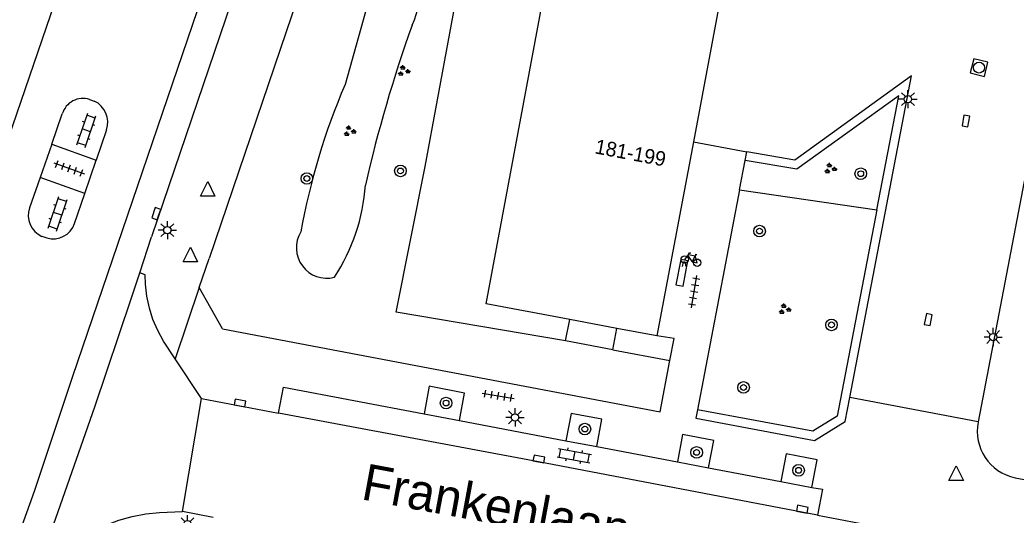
# Model space of a CAD drawing. Extents: x 131000 to 133013, y 393000 to 396501.
# Drawn here: x 131568.1 to 131636.5, y 396389 to 396423 of the extents above; entities that cross this region are included whole.
import ezdxf

# ---------------------------------------------------------------- set-up
doc = ezdxf.new("R2010")
doc.units = 0
for name, color, linetype in [('gg-anno-huisnummerreeks BGT', 7, 'Continuous'), ('gg-anno-openbare ruimte label', 7, 'Continuous'), ('gg-bbg-hoofdgebouw', 7, 'Continuous'), ('gg-knt-verharding', 7, 'Continuous'), ('gg-knt-verharding nz', 7, 'Continuous'), ('gt-grn-groengrens', 7, 'Continuous'), ('gt-grn-weggrens', 7, 'Continuous'), ('gt-symb-boom', 7, 'Continuous'), ('gt-symb-fietsenrek', 7, 'Continuous'), ('gt-symb-groenvak', 7, 'Continuous'), ('gt-symb-klinker verharding', 7, 'Continuous'), ('gt-symb-kolk', 7, 'Continuous'), ('gt-symb-lichtmast', 7, 'Continuous'), ('gt-symb-rioolschacht', 7, 'Continuous'), ('gt-symb-tegel verharding', 7, 'Continuous'), ('gt-symb-waterafsluiter', 7, 'Continuous')]:
    doc.layers.add(name, color=color, linetype=linetype)

# ---------------------------------------------------------------- blocks, each defined once
blk = doc.blocks.new('gt0-WAFSL')
at = {"layer": 'gt-symb-waterafsluiter'}
for p, q in [((-0.5, -0.333), (0, 0.667)), ((0, 0.667), (0.5, -0.333)), ((0.5, -0.333), (-0.5, -0.333))]:
    blk.add_line(p, q, dxfattribs=at)
blk = doc.blocks.new('gt0-KOLK')
at = {"layer": 'gt-symb-kolk'}
blk.add_lwpolyline([(0, 0), (0.375, 0), (0.375, 0.4), (-0.375, 0.4), (-0.375, 0), (0, 0)], dxfattribs=at)
blk = doc.blocks.new('gt0-RS')
at = {"layer": 'gt-symb-rioolschacht'}
blk.add_lwpolyline([(-0.5, -0.5), (0.5, -0.5), (0.5, 0.5), (-0.5, 0.5)], close=True, dxfattribs=at)
blk.add_circle((0, 0), 0.375, dxfattribs=at)
blk = doc.blocks.new('gt0-LMAST')
at = {"layer": 'gt-symb-lichtmast'}
for p, q in [((-0.182, 0.173), (-0.447, 0.438)), ((-0.005, 0.246), (-0.005, 0.621)), ((0.172, 0.173), (0.437, 0.438)), ((-0.255, -0.004), (-0.63, -0.004)), ((-0.182, -0.181), (-0.447, -0.446)), ((-0.005, -0.254), (-0.005, -0.629)), ((0.437, -0.446), (0.172, -0.181)), ((0.245, -0.004), (0.62, -0.004))]:
    blk.add_line(p, q, dxfattribs=at)
blk.add_circle((-0.005, -0.004), 0.25, dxfattribs=at)
blk = doc.blocks.new('gt0-BOOM')
at = {"layer": 'gt-symb-boom'}
for radius in [0.4, 0.2]:
    blk.add_circle((0, 0), radius, dxfattribs=at)
blk = doc.blocks.new('gt0-GRVAK')
at = {"layer": 'gt-symb-groenvak'}
for p, q in [((-0.11, 0.189), (-0.228, 0.24)), ((-0.182, 0.153), (0.088, 0.153)), ((-0.091, 0.211), (-0.156, 0.322)), ((-0.047, 0.214), (-0.047, 0.393)), ((-0.004, 0.211), (0.061, 0.322)), ((0.015, 0.189), (0.133, 0.24)), ((0.262, -0.052), (0.197, 0.059)), ((0.305, -0.049), (0.305, 0.13)), ((0.349, -0.052), (0.414, 0.059)), ((-0.245, -0.228), (-0.363, -0.177)), ((-0.318, -0.264), (-0.047, -0.264)), ((-0.226, -0.206), (-0.291, -0.095)), ((-0.183, -0.203), (-0.183, -0.024)), ((-0.139, -0.206), (-0.074, -0.095)), ((-0.12, -0.228), (-0.002, -0.177)), ((0.243, -0.074), (0.125, -0.023)), ((0.17, -0.11), (0.441, -0.11)), ((0.368, -0.074), (0.486, -0.023))]:
    blk.add_line(p, q, dxfattribs=at)
blk = doc.blocks.new('gt0-FREK')
at = {"layer": 'gt-symb-fietsenrek'}
for p, q in [((0.259, 0.762), (0.294, 0.823)), ((0.54, 0.335), (0.259, 0.762)), ((0.294, 0.823), (0.767, 0.714)), ((0.767, 0.714), (0.54, 0.335)), ((0.757, 0.841), (0.866, 0.816)), ((0.767, 0.714), (0.84, 0.822)), ((0.895, 0.252), (0.767, 0.714))]:
    blk.add_line(p, q, dxfattribs=at)
for points in [[(0.036, 0.476), (0.228, 0.708), (0.259, 0.762)], [(0.294, 0.823), (0.36, 0.937), (0.452, 0.935)], [(-0.124, 0), (-0.047, 0.312), (0.053, 0.312), (0.12, 0)], [(0.54, 0.335), (0.555, 0.305), (0.895, 0.252)]]:
    blk.add_lwpolyline(points, dxfattribs=at)
for centre in [(0.036, 0.476), (0.895, 0.252)]:
    blk.add_circle(centre, 0.252, dxfattribs=at)
blk = doc.blocks.new('gt0-TEG1')
at = {"layer": 'gt-symb-tegel verharding'}
for p, q in [((-1.125, 0), (1.125, 0)), ((-0.9, -0.25), (-0.9, 0.25)), ((-0.45, -0.25), (-0.45, 0.25)), ((0, -0.25), (0, 0.25)), ((0.45, -0.25), (0.45, 0.25)), ((0.9, -0.25), (0.9, 0.25))]:
    blk.add_line(p, q, dxfattribs=at)
blk = doc.blocks.new('gt0-KL1')
at = {"layer": 'gt-symb-klinker verharding'}
for p, q in [((-1.15, 0.3), (1.15, 0.3)), ((-1, -0.3), (-1, 0.3)), ((-0.5, 0.3), (-0.5, 0.45)), ((0, -0.3), (0, 0.3)), ((0.5, 0.3), (0.5, 0.45)), ((1, -0.3), (1, 0.3)), ((-1.15, -0.3), (1.15, -0.3)), ((-0.5, -0.45), (-0.5, -0.3)), ((0.5, -0.45), (0.5, -0.3))]:
    blk.add_line(p, q, dxfattribs=at)

msp = doc.modelspace()

# ---------------------------------------------------------------- linework, layer by layer
at = {"layer": 'gg-bbg-hoofdgebouw'}
for p, q in [((131616.305, 396424.887), (131614.367, 396414.584)), ((131614.367, 396414.584), (131611.86, 396401.26)), ((131609.108, 396401.778), (131605.865, 396402.389)), ((131611.86, 396401.26), (131609.108, 396401.778))]:
    msp.add_line(p, q, dxfattribs=at)
msp.add_lwpolyline([(131605.865, 396402.389), (131600.12, 396403.47), (131604.197, 396425.292)], dxfattribs=at)
at = {"layer": 'gg-knt-verharding'}
for p, q in [((131643.73, 396446.63), (131633.93, 396395.35)), ((131589.324, 396430.782), (131581.093, 396406.572)), ((131572.87, 396417.5), (131573.19, 396417.38)), ((131570.274, 396414.438), (131571, 396416.51)), ((131574.04, 396415.42), (131573.329, 396413.34)), ((131570.274, 396414.438), (131569.469, 396412.14)), ((131570.274, 396414.438), (131573.329, 396413.34)), ((131617.913, 396413.306), (131618.026, 396413.896)), ((131572.54, 396411.03), (131573.329, 396413.34)), ((131617.529, 396411.292), (131617.913, 396413.306)), ((131569.469, 396412.14), (131568.74, 396410.06)), ((131572.54, 396411.03), (131569.469, 396412.14)), ((131571.84, 396408.98), (131572.54, 396411.03)), ((131617.529, 396411.292), (131614.649, 396396.191)), ((131569.59, 396408.1), (131569.94, 396407.99)), ((131576.317, 396405.592), (131577.13, 396408.07)), ((131580.404, 396404.579), (131581.093, 396406.572)), ((131582.018, 396401.757), (131580.404, 396404.579)), ((131605.588, 396400.914), (131605.865, 396402.389)), ((131608.831, 396400.304), (131609.108, 396401.778)), ((131608.831, 396400.304), (131605.588, 396400.914)), ((131579.252, 396389.207), (131580.573, 396396.964)), ((131580.573, 396396.964), (131585.86, 396395.945)), ((131595.857, 396395.916), (131598.285, 396395.456)), ((131598.285, 396395.456), (131605.61, 396394.067)), ((131605.61, 396394.067), (131607.729, 396393.666)), ((131607.729, 396393.666), (131613.268, 396392.616)), ((131613.268, 396392.616), (131615.413, 396392.209)), ((131615.413, 396392.209), (131620.371, 396391.269)), ((131620.371, 396391.269), (131622.512, 396390.863)), ((131636.473, 396391.515), (131662.613, 396386.598)), ((131581.366, 396388.802), (131579.252, 396389.207)), ((131622.903, 396388.959), (131634.007, 396386.849))]:
    msp.add_line(p, q, dxfattribs=at)
for points in [[(131589, 396443.31), (131588.12, 396440.42), (131577.13, 396408.07)], [(131625.109, 396397.036), (131629.362, 396419.114), (131621.333, 396413.34), (131618.026, 396413.896)], [(131626.981, 396409.926), (131628.487, 396417.746), (131621.48, 396412.707), (131617.913, 396413.306)], [(131626.981, 396409.926), (131624.25, 396395.748), (131622.57, 396394.72), (131614.649, 396396.191)], [(131569.29, 396385.141), (131573.224, 396396.399), (131575.73, 396403.805), (131576.317, 396405.592)], [(131582.018, 396401.757), (131612.078, 396396.037), (131612.754, 396399.571)], [(131612.754, 396399.571), (131613.035, 396401.074), (131611.86, 396401.26)], [(131585.86, 396395.945), (131586.198, 396397.747), (131595.857, 396395.916)], [(131598.285, 396395.456), (131598.641, 396397.333), (131596.217, 396397.816), (131595.857, 396395.916)], [(131614.649, 396396.191), (131614.536, 396395.602), (131622.687, 396394.088), (131624.789, 396395.375), (131625.109, 396397.036)], [(131622.903, 396388.959), (131603.711, 396392.609), (131585.86, 396395.945)], [(131607.729, 396393.666), (131608.085, 396395.542), (131605.965, 396395.941), (131605.61, 396394.067)], [(131615.413, 396392.209), (131615.769, 396394.085), (131613.625, 396394.5), (131613.268, 396392.616)], [(131622.512, 396390.863), (131622.871, 396392.756), (131620.73, 396393.161), (131620.371, 396391.269)], [(131622.512, 396390.863), (131623.236, 396390.726), (131622.903, 396388.959)]]:
    msp.add_lwpolyline(points, dxfattribs=at)
for centre, radius, start, end in [((131572.42, 396416.089), 1.481, 72.30374, 163.4908), ((131572.563, 396415.944), 1.567, 340.46307, 66.42713), ((131570.262, 396409.556), 1.604, 161.67535, 245.21485), ((131570.379, 396409.465), 1.539, 253.42578, 341.61799), ((131637.169, 396394.737), 3.297, 169.2887, 257.80826)]:
    msp.add_arc(centre, radius, start, end, dxfattribs=at)
at = {"layer": 'gg-knt-verharding nz'}
msp.add_line((131614.367, 396414.584), (131618.026, 396413.896), dxfattribs=at)
for points in [[(131583.214, 396471.528), (131581.717, 396461.769), (131581.008, 396457.73), (131580.207, 396453.729), (131579.15, 396449.911), (131575.297, 396438.32), (131571.333, 396426.678), (131566.692, 396413.137), (131560.821, 396395.861), (131559.461, 396392.008), (131558.344, 396389.003)], [(131567.363, 396385.988), (131567.707, 396386.775), (131569.087, 396390.607), (131571.71, 396398.428), (131580.305, 396423.681), (131587.463, 396445.155), (131588.601, 396449.052), (131589.659, 396453.093), (131591.024, 396459.102), (131591.83, 396463.13), (131593.288, 396470.658)], [(131613.166, 396404.769), (131613.658, 396404.677), (131613.984, 396406.411), (131613.493, 396406.504), (131613.166, 396404.769)]]:
    msp.add_lwpolyline(points, dxfattribs=at)
at = {"layer": 'gt-grn-groengrens'}
for p, q in [((131592.577, 396426.161), (131590.427, 396418.525)), ((131617.529, 396411.292), (131626.981, 396409.926)), ((131605.588, 396400.914), (131593.951, 396402.895)), ((131608.831, 396400.304), (131612.754, 396399.571))]:
    msp.add_line(p, q, dxfattribs=at)
msp.add_lwpolyline([(131593.951, 396402.895), (131595.926, 396412.893), (131598.48, 396426.652)], dxfattribs=at)
for centre, radius, start, end in [((131588.071, 396425.72), 7.637, 335.81669, 359.56858), ((131682.682, 396391.026), 93.155, 160.19356, 167.22546), ((131633.132, 396400.207), 46.468, 156.78359, 169.8387), ((131578.517, 396412.583), 13.351, 326.90105, 355.88194), ((131589.17, 396407.311), 2.087, 148.3761, 284.7309)]:
    msp.add_arc(centre, radius, start, end, dxfattribs=at)
at = {"layer": 'gt-grn-weggrens'}
for p, q in [((131580.404, 396404.579), (131578.756, 396399.692)), ((131580.573, 396396.964), (131578.756, 396399.692)), ((131633.93, 396395.35), (131625.109, 396397.036))]:
    msp.add_line(p, q, dxfattribs=at)
for points in [[(131578.756, 396399.692), (131577.95, 396400.901), (131577.554, 396401.627), (131577.231, 396402.389), (131576.981, 396403.176), (131576.809, 396403.984), (131576.707, 396404.806), (131576.697, 396405.467), (131576.317, 396405.592)], [(131569.29, 396385.141), (131569.668, 396385.009), (131570.137, 396385.559), (131570.813, 396386.227), (131571.542, 396386.837), (131572.32, 396387.383), (131573.141, 396387.862), (131573.999, 396388.27), (131574.889, 396388.604), (131575.803, 396388.862), (131576.736, 396389.043), (131577.681, 396389.144), (131579.252, 396389.207)]]:
    msp.add_lwpolyline(points, dxfattribs=at)

# ---------------------------------------------------------------- block references
at = {"layer": 'gt-symb-boom'}
for p in [(131594.236, 396412.592), (131625.864, 396412.4), (131587.802, 396412.071), (131618.91, 396408.461), (131623.855, 396402.018), (131617.81, 396397.723), (131597.368, 396396.651), (131606.908, 396394.865), (131614.589, 396393.262), (131621.594, 396392.03)]:
    msp.add_blockref('gt0-BOOM', p, dxfattribs=at)
at = {"layer": 'gt-symb-fietsenrek'}
msp.add_blockref('gt0-FREK', (131613.73, 396406.037), dxfattribs=at)
at = {"layer": 'gt-symb-groenvak'}
for p in [(131594.447, 396419.454), (131590.726, 396415.322), (131623.759, 396412.75), (131620.626, 396403.093)]:
    msp.add_blockref('gt0-GRVAK', p, dxfattribs=at)
at = {"layer": 'gt-symb-klinker verharding'}
for p, rotation in [((131572.655, 396415.375), 71.14816421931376), ((131570.682, 396409.642), 71.14816421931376), ((131606.181, 396393.038), -10.30997039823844)]:
    msp.add_blockref('gt0-KL1', p, dxfattribs=dict(at, rotation=rotation))
at = {"layer": 'gt-symb-kolk'}
for p, rotation in [((131633.291, 396415.983), 80.67893928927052), ((131577.643, 396409.584), 70.96692019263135), ((131630.697, 396402.349), 79.2183832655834), ((131583.178, 396396.463), -10.894182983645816), ((131603.711, 396392.609), -10.781616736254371), ((131621.819, 396389.165), -10.781616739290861)]:
    msp.add_blockref('gt0-KOLK', p, dxfattribs=dict(at, rotation=rotation))
at = {"layer": 'gt-symb-lichtmast'}
for p in [(131629.115, 396417.526), (131578.222, 396408.525), (131634.97, 396401.186), (131602.112, 396395.672), (131579.608, 396388.338)]:
    msp.add_blockref('gt0-LMAST', p, dxfattribs=at)
at = {"layer": 'gt-symb-rioolschacht', "rotation": -13.883418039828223}
msp.add_blockref('gt0-RS', (131633.992, 396419.687), dxfattribs=at)
at = {"layer": 'gt-symb-tegel verharding'}
for p, rotation in [((131571.47, 396412.764), -19.88516511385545), ((131614.415, 396404.292), 80.44347238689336), ((131600.951, 396397.153), -9.377579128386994)]:
    msp.add_blockref('gt0-TEG1', p, dxfattribs=dict(at, rotation=rotation))
at = {"layer": 'gt-symb-waterafsluiter'}
for p in [(131580.989, 396411.199), (131579.799, 396406.686), (131632.415, 396391.668)]:
    msp.add_blockref('gt0-WAFSL', p, dxfattribs=at)

# ---------------------------------------------------------------- texts
at = {"layer": 'gg-anno-huisnummerreeks BGT'}
msp.add_text('181-199', height=1, rotation=349.3, dxfattribs=at).set_placement((131607.542, 396413.803))
at = {"layer": 'gg-anno-openbare ruimte label'}
msp.add_text('Frankenlaan', height=2.5, rotation=349.5, dxfattribs=at).set_placement((131591.464, 396390.055))

doc.saveas('drawing.dxf')
